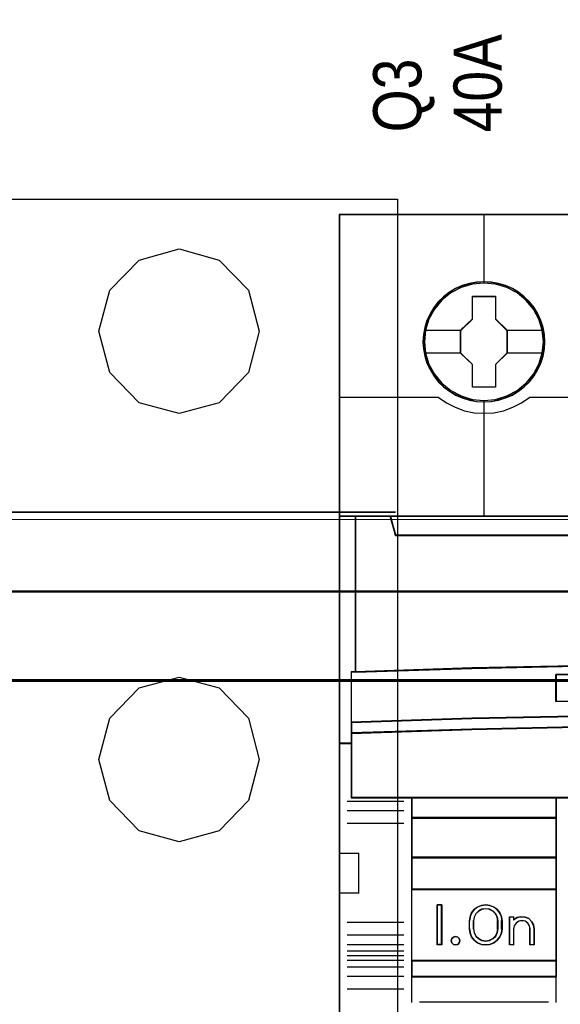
# Model space of a CAD drawing. Header units: millimetres. Extents: x -1290 to 1795, y -4192 to -1311.
# Tile 941 of 1056: x 1441 to 1448, y -2196 to -2184. Entities that reach past the tile are written whole.
import ezdxf

# ---------------------------------------------------------------- set-up
doc = ezdxf.new("R2010")
doc.units = ezdxf.units.MM
doc.layers.add('30', color=7, linetype='Continuous')
doc.layers.add('45', color=7, linetype='Continuous')
doc.layers.add('Aparatura', color=7, linetype='Continuous', lineweight=13)
doc.styles.get("Standard").update_dxf_attribs({"font": 'ARIALN.TTF', "width": 0.8})

# ---------------------------------------------------------------- blocks, each defined once
blk = doc.blocks.new('*U264')
at = {"layer": '45', "color": 255}
blk.add_lwpolyline([(522.319221, -82.683321), (549.342246, -82.683321), (549.342246, -167.656481), (522.319221, -167.656481), (522.319221, -82.683321)], close=True, dxfattribs=at)
at = {"layer": '45', "color": 159}
blk.add_lwpolyline([(522.319221, -82.683321), (549.342246, -82.683321), (549.342246, -167.656481), (522.319221, -167.656481), (522.319221, -82.683321)], close=True, dxfattribs=at)
at = {"layer": '45', "color": 179}
for points in [[(522.324592, -82.688708), (549.338665, -82.688708), (549.338665, -167.651094), (522.324592, -167.651094), (522.324592, -82.688708)], [(530.753398, -90.913757), (531.435561, -88.351564), (533.249495, -86.475102), (535.75076, -85.778739), (538.226185, -86.475102), (540.055622, -88.351564), (540.732618, -90.913757), (540.055622, -93.470635), (538.226185, -95.357728), (535.75076, -96.038144), (533.249495, -95.357728), (531.435561, -93.470635), (530.753398, -90.913757)], [(522.288786, -102.17691), (549.202601, -102.17691), (522.288786, -102.17691)], [(530.753398, -117.566054), (531.435561, -114.993282), (533.249495, -113.111544), (535.75076, -112.447089), (538.226185, -113.111544), (540.055622, -114.993282), (540.732618, -117.566054), (540.055622, -120.128195), (538.226185, -122.009933), (535.75076, -122.690335), (533.249495, -122.009933), (531.435561, -120.128195), (530.753398, -117.566054)]]:
    blk.add_lwpolyline(points, close=True, dxfattribs=at)
blk = doc.blocks.new('*U266')
at = {"layer": '30', "color": 7}
for points in [[(117.158256, -257.077059), (548.842747, -257.077059), (117.158256, -257.077059)], [(548.842747, -257.077059), (117.158256, -257.077059), (117.158256, -259.641942), (117.158256, -261.119537), (117.158256, -262.68077), (548.842747, -262.68077), (548.842747, -261.119537), (548.842747, -259.641942), (548.842747, -257.077059)], [(117.158256, -262.592791), (548.842747, -262.592791), (117.158256, -262.592791)], [(548.842747, -262.592791), (117.158256, -262.592791), (117.158256, -264.107699), (117.158256, -285.178689), (117.158256, -286.693597), (548.842747, -286.693597), (548.842747, -285.178689), (548.842747, -264.107699), (548.842747, -262.592791)]]:
    blk.add_lwpolyline(points, close=True, dxfattribs=at)
at = {"layer": '30', "color": 59}
blk.add_lwpolyline([(548.79978, -257.120151), (117.201224, -257.120151), (117.201224, -259.645586), (117.201224, -261.100457), (117.201224, -262.637678), (548.79978, -262.637678), (548.79978, -261.100457), (548.79978, -259.645586), (548.79978, -257.120151)], close=True, dxfattribs=at)
blk = doc.blocks.new('*U267')
at = {"layer": '45', "color": 7}
for points in [[(135.643397, -233.620833), (117.63448, -233.620833), (117.63448, -315.649396), (135.643397, -315.649396), (153.641177, -315.649396), (171.650094, -315.649396), (171.650094, -233.620833), (153.641177, -233.620833), (135.643397, -233.620833)], [(130.428076, -241.542516), (130.405721, -241.089752), (130.333066, -240.642509), (130.17658, -240.211831), (129.997739, -239.797717), (129.763009, -239.405689), (129.48357, -239.057834), (129.153831, -238.737586), (128.78497, -238.46151), (128.41611, -238.218563), (127.985773, -238.036353), (127.555435, -237.909359), (127.097154, -237.826536), (126.644462, -237.798928), (126.186181, -237.826536), (125.744666, -237.909359), (125.297562, -238.036353), (124.883991, -238.218563), (124.492776, -238.46151), (124.135093, -238.737586), (123.799765, -239.057834), (123.531503, -239.405689), (123.291185, -239.797717), (123.089988, -240.211831), (122.972623, -240.642509), (122.883203, -241.089752), (122.84967, -241.542516), (122.883203, -241.989759), (122.972623, -242.425959), (123.089988, -242.862158), (123.291185, -243.276272), (123.531503, -243.662778), (123.799765, -244.027198), (124.135093, -244.347446), (124.492776, -244.623522), (124.883991, -244.855426), (125.297562, -245.037636), (125.744666, -245.175674), (126.186181, -245.264018), (126.644462, -245.286104), (127.097154, -245.264018), (127.555435, -245.175674), (127.985773, -245.037636), (128.41611, -244.855426), (128.78497, -244.623522), (129.153831, -244.347446), (129.48357, -244.027198), (129.763009, -243.662778), (129.997739, -243.276272), (130.17658, -242.862158), (130.333066, -242.425959), (130.405721, -241.989759), (130.428076, -241.542516)], [(130.428076, -241.542516), (130.405721, -241.089752), (130.333066, -240.642509), (130.17658, -240.211831), (129.997739, -239.797717), (129.763009, -239.405689), (129.48357, -239.057834), (129.153831, -238.737586), (128.78497, -238.46151), (128.41611, -238.218563), (127.985773, -238.036353), (127.555435, -237.909359), (127.097154, -237.826536), (126.644462, -237.798928), (126.186181, -237.826536), (125.744666, -237.909359), (125.297562, -238.036353), (124.883991, -238.218563), (124.492776, -238.46151), (124.135093, -238.737586), (123.799765, -239.057834), (123.531503, -239.405689), (123.291185, -239.797717), (123.089988, -240.211831), (122.972623, -240.642509), (122.883203, -241.089752), (122.84967, -241.542516), (122.883203, -241.989759), (122.972623, -242.425959), (123.089988, -242.862158), (123.291185, -243.276272), (123.531503, -243.662778), (123.799765, -244.027198), (124.135093, -244.347446), (124.492776, -244.623522), (124.883991, -244.855426), (125.297562, -245.037636), (125.744666, -245.175674), (126.186181, -245.264018), (126.644462, -245.286104), (127.097154, -245.264018), (127.555435, -245.175674), (127.985773, -245.037636), (128.41611, -244.855426), (128.78497, -244.623522), (129.153831, -244.347446), (129.48357, -244.027198), (129.763009, -243.662778), (129.997739, -243.276272), (130.17658, -242.862158), (130.333066, -242.425959), (130.405721, -241.989759), (130.428076, -241.542516)], [(125.930487, -238.700262), (127.371305, -238.700262), (127.371305, -240.115931), (128.091714, -240.823765), (128.091714, -242.244964), (127.371305, -242.963858), (127.371305, -244.373997), (125.930487, -244.373997), (125.930487, -242.963858), (125.193193, -242.244964), (125.193193, -240.823765), (125.930487, -240.115931), (125.930487, -238.700262)], [(125.930487, -238.700262), (127.371305, -238.700262), (127.371305, -238.700262), (127.371305, -240.115931), (127.371305, -240.115931), (128.091714, -240.823765), (128.091714, -240.823765), (128.091714, -242.244964), (128.091714, -242.244964), (127.371305, -242.963858), (127.371305, -242.963858), (127.371305, -244.373997), (127.371305, -244.373997), (125.930487, -244.373997), (125.930487, -244.373997), (125.930487, -242.963858), (125.930487, -242.963858), (125.193193, -242.244964), (125.193193, -242.244964), (125.193193, -240.823765), (125.193193, -240.823765), (125.930487, -240.115931), (125.930487, -240.115931), (125.930487, -238.700262), (125.930487, -238.700262)], [(125.937067, -238.716421), (127.362757, -238.716421), (127.362757, -240.124026), (128.075601, -240.827829), (128.075601, -242.240932), (127.362757, -242.955731), (127.362757, -244.357838), (125.937067, -244.357838), (125.937067, -242.955731), (125.207516, -242.240932), (125.207516, -240.827829), (125.937067, -240.124026), (125.937067, -238.716421)], [(118.674654, -262.099015), (118.674654, -252.389046), (117.63448, -252.389046), (117.63448, -266.557224), (118.4103, -266.557224), (118.4103, -265.923486), (118.4103, -265.251172), (118.4103, -262.110036), (118.674654, -262.099015)], [(133.388118, -261.718106), (140.889041, -261.635353), (148.395533, -261.635353), (155.896456, -261.718106), (163.397379, -261.878096), (170.642146, -262.109806), (170.642146, -252.389046), (168.470387, -252.389046), (168.152976, -253.580694), (121.131599, -253.580694), (120.814188, -252.389046), (118.642428, -252.389046), (118.642428, -262.109806), (125.881626, -261.878096), (133.388118, -261.718106)], [(121.129727, -253.609976), (168.154847, -253.609976), (168.472284, -252.389046), (162.652619, -252.389046), (153.641884, -252.389046), (144.642287, -252.389046), (135.64269, -252.389046), (126.631956, -252.389046), (120.812291, -252.389046), (121.129727, -253.609976)], [(155.896537, -264.848737), (163.397448, -265.004066), (170.89279, -265.253701), (170.89279, -262.091654), (170.642203, -262.080559), (163.397448, -261.847566), (155.896537, -261.68669), (148.395626, -261.603479), (140.889146, -261.603479), (133.388235, -261.68669), (125.881755, -261.847566), (118.642569, -262.080559), (118.386413, -262.091654), (118.386413, -265.253701), (125.881755, -265.004066), (133.388235, -264.848737), (140.889146, -264.765526), (148.395626, -264.765526), (155.896537, -264.848737)], [(158.154695, -262.259504), (158.154695, -263.939406), (149.144633, -263.821812), (140.140143, -263.821812), (131.124509, -263.939406), (131.124509, -262.259504), (140.140143, -262.147511), (149.144633, -262.147511), (158.154695, -262.259504)], [(149.144633, -263.821812), (158.154695, -263.939406), (158.154695, -262.259504), (149.144633, -262.147511), (140.140143, -262.147511), (131.124509, -262.259504), (131.124509, -263.939406), (140.140143, -263.821812), (149.144633, -263.821812)], [(140.889146, -264.736601), (133.388235, -264.821374), (125.881755, -264.979616), (118.386413, -265.233934), (118.386413, -265.923417), (125.881755, -265.674751), (133.388235, -265.505206), (140.889146, -265.426085), (148.395626, -265.426085), (155.896537, -265.505206), (163.397448, -265.674751), (170.89279, -265.923417), (170.89279, -265.233934), (163.397448, -264.979616), (155.896537, -264.821374), (148.395626, -264.736601), (140.889146, -264.736601)], [(140.142953, -269.94351), (149.141819, -269.94351), (153.641252, -269.94351), (158.146253, -269.94351), (167.150688, -269.94351), (170.89279, -269.94351), (170.89279, -266.532271), (170.89279, -265.895433), (163.397448, -265.651773), (155.896537, -265.485641), (148.395626, -265.408113), (140.889146, -265.408113), (133.388235, -265.485641), (125.881755, -265.651773), (118.386413, -265.895433), (118.386413, -266.532271), (118.386413, -269.94351), (122.134084, -269.94351), (131.13295, -269.94351), (135.64352, -269.94351), (140.142953, -269.94351)], [(131.158525, -271.196759), (131.158525, -269.909396), (122.131753, -269.909396), (122.131753, -271.196759), (131.158525, -271.196759)], [(131.158525, -271.16444), (122.131753, -271.16444), (122.131753, -273.670938), (131.158525, -273.670938), (131.158525, -271.16444)], [(131.158525, -275.644177), (131.158525, -273.636824), (122.131753, -273.636824), (122.131753, -275.644177), (131.158525, -275.644177)], [(131.158525, -280.086209), (131.158525, -275.611859), (122.131753, -275.611859), (122.131753, -280.086209), (131.158525, -280.086209)], [(124.024117, -276.590398), (124.024117, -279.096896), (123.739457, -279.096896), (123.739457, -276.590398), (124.024117, -276.590398)], [(125.737449, -277.592998), (125.777065, -277.336778), (125.878934, -277.097268), (126.037396, -276.885608), (126.252453, -276.729648), (126.495807, -276.629388), (126.756139, -276.590398), (127.01647, -276.629388), (127.265483, -276.729648), (127.474881, -276.885608), (127.639003, -277.097268), (127.740872, -277.336778), (127.774828, -277.592998), (127.774828, -278.094297), (127.740872, -278.356087), (127.639003, -278.595597), (127.474881, -278.801687), (127.265483, -278.957647), (127.01647, -279.063477), (126.756139, -279.096896), (126.495807, -279.063477), (126.252453, -278.957647), (126.037396, -278.801687), (125.878934, -278.595597), (125.777065, -278.356087), (125.737449, -278.094297), (125.737449, -277.592998)], [(127.529555, -278.094342), (127.529555, -277.591157), (127.489739, -277.356338), (127.381666, -277.155064), (127.211024, -276.987335), (126.994878, -276.875517), (126.75598, -276.83638), (126.517082, -276.875517), (126.312312, -276.987335), (126.135983, -277.155064), (126.02791, -277.356338), (125.988093, -277.591157), (125.988093, -278.094342), (126.02791, -278.329162), (126.135983, -278.541618), (126.312312, -278.703755), (126.517082, -278.809983), (126.75598, -278.849119), (126.994878, -278.809983), (127.211024, -278.703755), (127.381666, -278.541618), (127.489739, -278.329162), (127.529555, -278.094342)], [(128.242101, -279.096896), (128.242101, -277.33732), (128.492479, -277.33732), (128.492479, -277.522244), (128.708714, -277.393358), (128.947711, -277.33732), (129.20378, -277.359735), (129.431396, -277.454999), (129.613489, -277.628715), (129.732988, -277.841658), (129.77282, -278.088222), (129.77282, -279.096896), (129.516752, -279.096896), (129.516752, -278.088222), (129.48261, -277.897695), (129.374492, -277.735186), (129.20378, -277.623111), (129.010306, -277.583885), (128.811141, -277.623111), (128.64612, -277.735186), (128.532311, -277.897695), (128.492479, -278.088222), (128.492479, -279.096896), (128.242101, -279.096896)], [(125.111077, -278.698059), (125.146645, -278.83296), (125.111077, -278.967861), (125.01623, -279.061705), (124.879888, -279.096896), (124.749473, -279.061705), (124.648698, -278.967861), (124.613131, -278.83296), (124.648698, -278.698059), (124.749473, -278.604215), (124.879888, -278.569024), (125.01623, -278.604215), (125.111077, -278.698059)], [(131.158525, -280.05389), (122.131753, -280.05389), (122.131753, -281.075522), (131.158525, -281.075522), (131.158525, -280.05389)]]:
    blk.add_lwpolyline(points, close=True, dxfattribs=at)
at = {"layer": '45', "color": 139}
for points in [[(135.643397, -233.620833), (117.63448, -233.620833), (117.63448, -315.649396), (135.643397, -315.649396), (153.641177, -315.649396), (171.650094, -315.649396), (171.650094, -233.620833), (153.641177, -233.620833), (135.643397, -233.620833)], [(135.648766, -233.636992), (117.650593, -233.636992), (117.650593, -315.633237), (135.648766, -315.633237), (153.635808, -315.633237), (171.633981, -315.633237), (171.633981, -233.636992), (153.635808, -233.636992), (135.648766, -233.636992)], [(130.345721, -241.537062), (130.273054, -240.819206), (130.06623, -240.134483), (129.725249, -239.499456), (129.266883, -238.941738), (128.702309, -238.494459), (128.059478, -238.157619), (127.360748, -237.947784), (126.639659, -237.881521), (125.918569, -237.947784), (125.231019, -238.157619), (124.588188, -238.494459), (124.023614, -238.941738), (123.565248, -239.499456), (123.224267, -240.134483), (123.006264, -240.819206), (122.939186, -241.537062), (123.006264, -242.249395), (123.224267, -242.939641), (123.565248, -243.563623), (124.023614, -244.121342), (124.588188, -244.574143), (125.231019, -244.910983), (125.918569, -245.12634), (126.639659, -245.198125), (127.360748, -245.12634), (128.059478, -244.910983), (128.702309, -244.574143), (129.266883, -244.121342), (129.725249, -243.563623), (130.06623, -242.939641), (130.273054, -242.249395), (130.345721, -241.537062)], [(130.351092, -241.537062), (130.278427, -240.819206), (130.071609, -240.134483), (129.725049, -239.504978), (129.261106, -238.94726), (128.707728, -238.494459), (128.064916, -238.163141), (127.366207, -237.947784), (126.645139, -237.881521), (125.924071, -237.947784), (125.225362, -238.163141), (124.588139, -238.494459), (124.029172, -238.94726), (123.559639, -239.504978), (123.218669, -240.134483), (123.011851, -240.819206), (122.939186, -241.537062), (123.011851, -242.249395), (123.218669, -242.939641), (123.559639, -243.569145), (124.029172, -244.126864), (124.588139, -244.579665), (125.225362, -244.916505), (125.924071, -245.12634), (126.645139, -245.198125), (127.366207, -245.12634), (128.064916, -244.916505), (128.707728, -244.579665), (129.261106, -244.126864), (129.725049, -243.569145), (130.071609, -242.939641), (130.278427, -242.249395), (130.351092, -241.537062)], [(125.146645, -278.83296), (125.111077, -278.698059), (125.01623, -278.604215), (124.879888, -278.569024), (124.749473, -278.604215), (124.648698, -278.698059), (124.613131, -278.83296), (124.648698, -278.967861), (124.749473, -279.061705), (124.879888, -279.096896), (125.01623, -279.061705), (125.111077, -278.967861), (125.146645, -278.83296)]]:
    blk.add_lwpolyline(points, close=True, dxfattribs=at)
for points in [[(126.629026, -233.620833), (126.629026, -237.908453)], [(117.63448, -244.984462), (123.834343, -244.984462)], [(123.800327, -244.984462), (124.304151, -245.336559), (124.84716, -245.620508), (125.429356, -245.83063), (126.028346, -245.961247), (126.64413, -245.995321), (127.259914, -245.961247), (127.864502, -245.83063), (128.4411, -245.620508), (128.98411, -245.336559), (129.493531, -244.984462)], [(126.629026, -245.176579), (126.629026, -252.42316)], [(129.461306, -244.984462), (141.832387, -244.984462)], [(117.63448, -252.389046), (171.650094, -252.389046)], [(118.642428, -252.389046), (118.642428, -262.109806)], [(120.812291, -252.389046), (121.163193, -253.609976)], [(121.129177, -253.577657), (168.155398, -253.577657)], [(170.89279, -262.120578), (163.397448, -261.862029), (155.896537, -261.691621), (148.395626, -261.603479), (140.889146, -261.603479), (133.388235, -261.691621), (125.881755, -261.862029), (118.386413, -262.120578)], [(118.386413, -262.086464), (118.386413, -269.94351)], [(158.154695, -262.29115), (149.144633, -262.147511), (140.140143, -262.147511), (131.124509, -262.29115)], [(131.124509, -263.939406), (131.124509, -262.257035)], [(158.154695, -263.939406), (149.144633, -263.792176), (140.140143, -263.792176), (131.124509, -263.939406)], [(170.89279, -265.253701), (163.397448, -264.989275), (155.896537, -264.824743), (148.395626, -264.736601), (140.889146, -264.736601), (133.388235, -264.824743), (125.881755, -264.989275), (118.386413, -265.253701)], [(170.89279, -265.923417), (163.397448, -265.665765), (155.896537, -265.490093), (148.395626, -265.408113), (140.889146, -265.408113), (133.388235, -265.490093), (125.881755, -265.665765), (118.386413, -265.923417)], [(118.418639, -266.52311), (117.63448, -266.52311)], [(121.664481, -270.162559), (118.135769, -270.162559)], [(170.89279, -269.909396), (118.386413, -269.909396)], [(122.131753, -269.909396), (122.131753, -281.075522)], [(122.131753, -269.909396), (131.158525, -269.909396)], [(131.124509, -269.909396), (131.124509, -281.075522)], [(121.664481, -270.751479), (118.135769, -270.751479)], [(121.664481, -271.543288), (118.135769, -271.543288)], [(122.131753, -271.16444), (131.158525, -271.16444)], [(117.63448, -273.385456), (118.869798, -273.385456)], [(118.837572, -273.385456), (118.837572, -275.886568)], [(122.131753, -273.636824), (131.158525, -273.636824)], [(117.63448, -275.852454), (118.869798, -275.852454)], [(122.131753, -275.611859), (131.158525, -275.611859)], [(124.024117, -276.590398), (123.739457, -276.590398)], [(123.739457, -276.590398), (123.739457, -279.096896)], [(123.990101, -276.590398), (123.990101, -279.096896)], [(127.774828, -277.61203), (127.740872, -277.350946), (127.639003, -277.10689), (127.474881, -276.891212), (127.265483, -276.732292), (127.01647, -276.630128), (126.756139, -276.590398), (126.495807, -276.630128), (126.252453, -276.732292), (126.037396, -276.891212), (125.878934, -277.10689), (125.777065, -277.350946), (125.737449, -277.61203)], [(127.529555, -277.61203), (127.489739, -277.370716), (127.381666, -277.163877), (127.211024, -276.99151), (126.994878, -276.876599), (126.75598, -276.83638), (126.517082, -276.876599), (126.312312, -276.99151), (126.135983, -277.163877), (126.02791, -277.370716), (125.988093, -277.61203)], [(121.664481, -277.700009), (118.135769, -277.700009)], [(125.737449, -278.107584), (125.737449, -277.579711)], [(125.988093, -278.107584), (125.988093, -277.579711)], [(127.495539, -278.107584), (127.495539, -277.579711)], [(127.740812, -278.107584), (127.740812, -277.579711)], [(128.242101, -277.33732), (128.5196, -277.33732)], [(128.242101, -277.33732), (128.242101, -279.096896)], [(128.487374, -277.33732), (128.487374, -277.550983)], [(129.77282, -278.107584), (129.732829, -277.854662), (129.612854, -277.636229), (129.430035, -277.458033), (129.201511, -277.360313), (128.944422, -277.33732), (128.704472, -277.394803), (128.487374, -277.527012)], [(129.522176, -278.107584), (129.487683, -277.908165), (129.378454, -277.738073), (129.205987, -277.620768), (129.010524, -277.579711), (128.809312, -277.620768), (128.642594, -277.738073), (128.527616, -277.908165), (128.487374, -278.107584)], [(125.737449, -278.07347), (125.777065, -278.340698), (125.878934, -278.585183), (126.037396, -278.795554), (126.252453, -278.954754), (126.495807, -279.062782), (126.756139, -279.096896), (127.01647, -279.062782), (127.265483, -278.954754), (127.474881, -278.795554), (127.639003, -278.585183), (127.740872, -278.340698), (127.774828, -278.07347)], [(125.988093, -278.07347), (126.02791, -278.314783), (126.135983, -278.533114), (126.312312, -278.699735), (126.517082, -278.808901), (126.75598, -278.849119), (126.994878, -278.808901), (127.211024, -278.699735), (127.381666, -278.533114), (127.489739, -278.314783), (127.529555, -278.07347)], [(128.487374, -278.07347), (128.487374, -279.096896)], [(129.48816, -278.07347), (129.48816, -279.096896)], [(129.738804, -278.07347), (129.738804, -279.096896)], [(121.664481, -278.486431), (118.135769, -278.486431)], [(121.664481, -279.086124), (118.135769, -279.086124)], [(121.664481, -279.48113), (118.135769, -279.48113)], [(124.024117, -279.062782), (123.739457, -279.062782)], [(128.242101, -279.062782), (128.5196, -279.062782)], [(129.48816, -279.062782), (129.77282, -279.062782)], [(121.664481, -279.777386), (118.135769, -279.777386)], [(121.664481, -280.064663), (118.135769, -280.064663)], [(122.131753, -280.05389), (131.158525, -280.05389)], [(121.664481, -280.470443), (118.135769, -280.470443)], [(121.664481, -281.059362), (118.135769, -281.059362)], [(122.131753, -281.043203), (131.158525, -281.043203)], [(122.131753, -281.043203), (122.131753, -282.6753)], [(131.124509, -281.043203), (131.124509, -282.6753)], [(121.664481, -281.845785), (118.135769, -281.845785)], [(122.62588, -282.642981), (130.662607, -282.642981)]]:
    blk.add_lwpolyline(points, dxfattribs=at)
at = {"layer": '45', "color": 59}
for points in [[(130.413753, -241.543414), (130.391488, -241.092495), (130.319126, -240.647076), (130.163268, -240.218153), (129.985145, -239.805728), (129.751358, -239.415298), (129.47304, -239.068861), (129.144626, -238.749919), (128.777247, -238.474968), (128.409867, -238.233012), (127.981258, -238.051545), (127.55265, -237.925068), (127.096209, -237.842583), (126.645334, -237.815088), (126.188894, -237.842583), (125.749152, -237.925068), (125.303844, -238.051545), (124.891934, -238.233012), (124.50229, -238.474968), (124.146043, -238.749919), (123.812062, -239.068861), (123.544877, -239.415298), (123.305524, -239.805728), (123.105136, -240.218153), (122.988242, -240.647076), (122.899181, -241.092495), (122.865783, -241.543414), (122.899181, -241.988833), (122.988242, -242.423255), (123.105136, -242.857676), (123.305524, -243.270102), (123.544877, -243.655032), (123.812062, -244.017967), (124.146043, -244.336909), (124.50229, -244.611859), (124.891934, -244.842818), (125.303844, -245.024285), (125.749152, -245.16176), (126.188894, -245.249744), (126.645334, -245.27174), (127.096209, -245.249744), (127.55265, -245.16176), (127.981258, -245.024285), (128.409867, -244.842818), (128.777247, -244.611859), (129.144626, -244.336909), (129.47304, -244.017967), (129.751358, -243.655032), (129.985145, -243.270102), (130.163268, -242.857676), (130.319126, -242.423255), (130.391488, -241.988833), (130.413753, -241.543414)], [(133.3956, -261.703249), (140.892133, -261.620771), (148.394231, -261.620771), (155.890764, -261.703249), (163.387297, -261.862707), (170.627824, -262.093646), (170.627824, -252.405205), (168.457335, -252.405205), (168.14011, -253.592891), (121.146254, -253.592891), (120.829029, -252.405205), (118.658541, -252.405205), (118.658541, -262.093646), (125.893502, -261.862707), (133.3956, -261.703249)], [(121.129727, -253.609976), (168.154847, -253.609976), (168.472284, -252.389046), (162.652619, -252.389046), (153.641884, -252.389046), (144.642287, -252.389046), (135.64269, -252.389046), (126.631956, -252.389046), (120.812291, -252.389046), (121.129727, -253.609976)], [(155.896537, -264.848737), (163.397448, -265.004066), (170.89279, -265.253701), (170.89279, -262.091654), (170.642203, -262.080559), (163.397448, -261.847566), (155.896537, -261.68669), (148.395626, -261.603479), (140.889146, -261.603479), (133.388235, -261.68669), (125.881755, -261.847566), (118.642569, -262.080559), (118.386413, -262.091654), (118.386413, -265.253701), (125.881755, -265.004066), (133.388235, -264.848737), (140.889146, -264.765526), (148.395626, -264.765526), (155.896537, -264.848737)], [(158.154695, -262.259504), (158.154695, -263.939406), (149.144633, -263.821812), (140.140143, -263.821812), (131.124509, -263.939406), (131.124509, -262.259504), (140.140143, -262.147511), (149.144633, -262.147511), (158.154695, -262.259504)], [(149.144633, -263.821812), (158.154695, -263.939406), (158.154695, -262.259504), (149.144633, -262.147511), (140.140143, -262.147511), (131.124509, -262.259504), (131.124509, -263.939406), (140.140143, -263.821812), (149.144633, -263.821812)], [(149.139262, -263.807774), (158.138582, -263.923246), (158.138582, -262.273644), (149.139262, -262.16367), (140.145507, -262.16367), (131.140622, -262.273644), (131.140622, -263.923246), (140.145507, -263.807774), (149.139262, -263.807774)], [(140.889146, -264.736601), (133.388235, -264.821374), (125.881755, -264.979616), (118.386413, -265.233934), (118.386413, -265.923417), (125.881755, -265.674751), (133.388235, -265.505206), (140.889146, -265.426085), (148.395626, -265.426085), (155.896537, -265.505206), (163.397448, -265.674751), (170.89279, -265.923417), (170.89279, -265.233934), (163.397448, -264.979616), (155.896537, -264.821374), (148.395626, -264.736601), (140.889146, -264.736601)], [(140.892215, -264.752761), (133.395652, -264.835353), (125.893524, -264.989525), (118.402526, -265.237302), (118.402526, -265.909053), (125.893524, -265.666783), (133.395652, -265.501598), (140.892215, -265.424512), (148.394344, -265.424512), (155.890907, -265.501598), (163.38747, -265.666783), (170.878468, -265.909053), (170.878468, -265.237302), (163.38747, -264.989525), (155.890907, -264.835353), (148.394344, -264.752761), (140.892215, -264.752761)], [(140.142953, -269.94351), (149.141819, -269.94351), (153.641252, -269.94351), (158.146253, -269.94351), (167.150688, -269.94351), (170.89279, -269.94351), (170.89279, -266.532271), (170.89279, -265.895433), (163.397448, -265.651773), (155.896537, -265.485641), (148.395626, -265.408113), (140.889146, -265.408113), (133.388235, -265.485641), (125.881755, -265.651773), (118.386413, -265.895433), (118.386413, -266.532271), (118.386413, -269.94351), (122.134084, -269.94351), (131.13295, -269.94351), (135.64352, -269.94351), (140.142953, -269.94351)], [(140.146455, -269.927351), (149.140104, -269.927351), (153.636929, -269.927351), (158.139319, -269.927351), (167.138534, -269.927351), (170.878468, -269.927351), (170.878468, -266.539069), (170.878468, -265.906517), (163.38747, -265.664497), (155.890907, -265.499483), (148.394344, -265.422477), (140.892215, -265.422477), (133.395652, -265.499483), (125.893524, -265.664497), (118.402526, -265.906517), (118.402526, -266.539069), (118.402526, -269.927351), (122.148025, -269.927351), (131.141674, -269.927351), (135.64963, -269.927351), (140.146455, -269.927351)], [(131.158525, -271.196759), (131.158525, -269.909396), (122.131753, -269.909396), (122.131753, -271.196759), (131.158525, -271.196759)], [(131.142412, -271.1806), (131.142412, -269.925555), (122.147866, -269.925555), (122.147866, -271.1806), (131.142412, -271.1806)], [(131.158525, -271.16444), (122.131753, -271.16444), (122.131753, -273.670938), (131.158525, -273.670938), (131.158525, -271.16444)], [(131.142412, -271.178804), (122.147866, -271.178804), (122.147866, -273.654779), (131.142412, -273.654779), (131.142412, -271.178804)], [(131.158525, -275.644177), (131.158525, -273.636824), (122.131753, -273.636824), (122.131753, -275.644177), (131.158525, -275.644177)], [(131.142412, -275.628018), (131.142412, -273.652984), (122.147866, -273.652984), (122.147866, -275.628018), (131.142412, -275.628018)], [(131.158525, -280.086209), (131.158525, -275.611859), (122.131753, -275.611859), (122.131753, -280.086209), (131.158525, -280.086209)], [(124.024117, -276.590398), (124.024117, -279.096896), (123.739457, -279.096896), (123.739457, -276.590398), (124.024117, -276.590398)], [(125.737449, -277.592998), (125.777065, -277.336778), (125.878934, -277.097268), (126.037396, -276.885608), (126.252453, -276.729648), (126.495807, -276.629388), (126.756139, -276.590398), (127.01647, -276.629388), (127.265483, -276.729648), (127.474881, -276.885608), (127.639003, -277.097268), (127.740872, -277.336778), (127.774828, -277.592998), (127.774828, -278.094297), (127.740872, -278.356087), (127.639003, -278.595597), (127.474881, -278.801687), (127.265483, -278.957647), (127.01647, -279.063477), (126.756139, -279.096896), (126.495807, -279.063477), (126.252453, -278.957647), (126.037396, -278.801687), (125.878934, -278.595597), (125.777065, -278.356087), (125.737449, -278.094297), (125.737449, -277.592998)], [(127.529555, -278.094342), (127.529555, -277.591157), (127.489739, -277.356338), (127.381666, -277.155064), (127.211024, -276.987335), (126.994878, -276.875517), (126.75598, -276.83638), (126.517082, -276.875517), (126.312312, -276.987335), (126.135983, -277.155064), (126.02791, -277.356338), (125.988093, -277.591157), (125.988093, -278.094342), (126.02791, -278.329162), (126.135983, -278.541618), (126.312312, -278.703755), (126.517082, -278.809983), (126.75598, -278.849119), (126.994878, -278.809983), (127.211024, -278.703755), (127.381666, -278.541618), (127.489739, -278.329162), (127.529555, -278.094342)], [(127.513442, -278.090302), (127.513442, -277.595197), (127.474458, -277.364148), (127.368645, -277.166106), (127.20157, -277.001071), (126.989943, -276.891047), (126.75604, -276.852539), (126.522136, -276.891047), (126.321647, -277.001071), (126.149004, -277.166106), (126.04319, -277.364148), (126.004206, -277.595197), (126.004206, -278.090302), (126.04319, -278.321351), (126.149004, -278.530396), (126.321647, -278.68993), (126.522136, -278.794452), (126.75604, -278.83296), (126.989943, -278.794452), (127.20157, -278.68993), (127.368645, -278.530396), (127.474458, -278.321351), (127.513442, -278.090302)], [(128.242101, -279.096896), (128.242101, -277.33732), (128.492479, -277.33732), (128.492479, -277.522244), (128.708714, -277.393358), (128.947711, -277.33732), (129.20378, -277.359735), (129.431396, -277.454999), (129.613489, -277.628715), (129.732988, -277.841658), (129.77282, -278.088222), (129.77282, -279.096896), (129.516752, -279.096896), (129.516752, -278.088222), (129.48261, -277.897695), (129.374492, -277.735186), (129.20378, -277.623111), (129.010306, -277.583885), (128.811141, -277.623111), (128.64612, -277.735186), (128.532311, -277.897695), (128.492479, -278.088222), (128.492479, -279.096896), (128.242101, -279.096896)], [(125.111077, -278.698059), (125.146645, -278.83296), (125.111077, -278.967861), (125.01623, -279.061705), (124.879888, -279.096896), (124.749473, -279.061705), (124.648698, -278.967861), (124.613131, -278.83296), (124.648698, -278.698059), (124.749473, -278.604215), (124.879888, -278.569024), (125.01623, -278.604215), (125.111077, -278.698059)], [(131.158525, -280.05389), (122.131753, -280.05389), (122.131753, -281.075522), (131.158525, -281.075522), (131.158525, -280.05389)], [(131.142412, -280.068254), (122.147866, -280.068254), (122.147866, -281.059362), (131.142412, -281.059362), (131.142412, -280.068254)]]:
    blk.add_lwpolyline(points, close=True, dxfattribs=at)
at = {"layer": '45', "color": 7}
for points in [[(122.921282, -240.811753), (125.225419, -240.811753)], [(128.057698, -240.811753), (130.356463, -240.811753)], [(122.921282, -242.224801), (125.225419, -242.224801)], [(128.057698, -242.224801), (130.356463, -242.224801)]]:
    blk.add_lwpolyline(points, dxfattribs=at)
at = {"layer": '45', "color": 140}
for points in [[(118.674654, -262.099015), (118.674654, -252.389046), (117.63448, -252.389046), (117.63448, -266.557224), (118.4103, -266.557224), (118.4103, -265.923486), (118.4103, -265.251172), (118.4103, -262.110036), (118.674654, -262.099015)], [(118.658541, -262.093025), (118.658541, -252.405205), (117.650593, -252.405205), (117.650593, -266.541064), (118.402377, -266.541064), (118.402377, -265.908772), (118.402377, -265.237992), (118.402377, -262.104021), (118.658541, -262.093025)], [(133.388118, -261.718106), (140.889041, -261.635353), (148.395533, -261.635353), (155.896456, -261.718106), (163.397379, -261.878096), (170.642146, -262.109806), (170.642146, -252.389046), (168.470387, -252.389046), (168.152976, -253.580694), (121.131599, -253.580694), (120.814188, -252.389046), (118.642428, -252.389046), (118.642428, -262.109806), (125.881626, -261.878096), (133.388118, -261.718106)], [(121.145625, -253.593817), (168.138949, -253.593817), (168.456171, -252.405205), (162.640441, -252.405205), (153.635799, -252.405205), (144.642287, -252.405205), (135.648776, -252.405205), (126.644133, -252.405205), (120.828403, -252.405205), (121.145625, -253.593817)]]:
    blk.add_lwpolyline(points, close=True, dxfattribs=at)

msp = doc.modelspace()

# ---------------------------------------------------------------- linework, layer by layer
at = {"layer": 'Aparatura', "color": 7, "lineweight": 13}
msp.add_lwpolyline([(1428.343, -2198.791), (1428.343, -2189.795), (1514.689, -2189.795), (1514.689, -2198.791)], dxfattribs=at)
msp.add_lwpolyline([(1514.689, -2198.791), (1428.343, -2198.791), (1428.343, -2189.795), (1514.689, -2189.795), (1514.689, -2198.791)], close=True, dxfattribs=at)

# ---------------------------------------------------------------- block references
at = {"layer": 'Aparatura', "color": 7, "lineweight": 13, "xscale": 0.2, "yscale": 0.2, "zscale": 0.2}
for name, p in [('*U264', (1335.977, -2169.267)), ('*U266', (1404.829, -2139.272))]:
    msp.add_blockref(name, p, dxfattribs=at)
at = {"layer": 'Aparatura', "color": 7, "lineweight": 13}
ref = msp.add_blockref('*U267', (1421.591, -2139.272), dxfattribs=dict(at, xscale=0.2, yscale=0.2, zscale=0.2))
ref.add_attrib('Oznaczenie', 'Q3', (1446.141, -2184.972), dxfattribs={"layer": '0', "height": 0.6, "rotation": 90, "flags": 2})
ref.add_attrib('Pr¹d znamionowy', '40A', (1447.141, -2184.972), dxfattribs={"layer": '0', "height": 0.6, "rotation": 90, "flags": 2})

doc.saveas('drawing.dxf')
